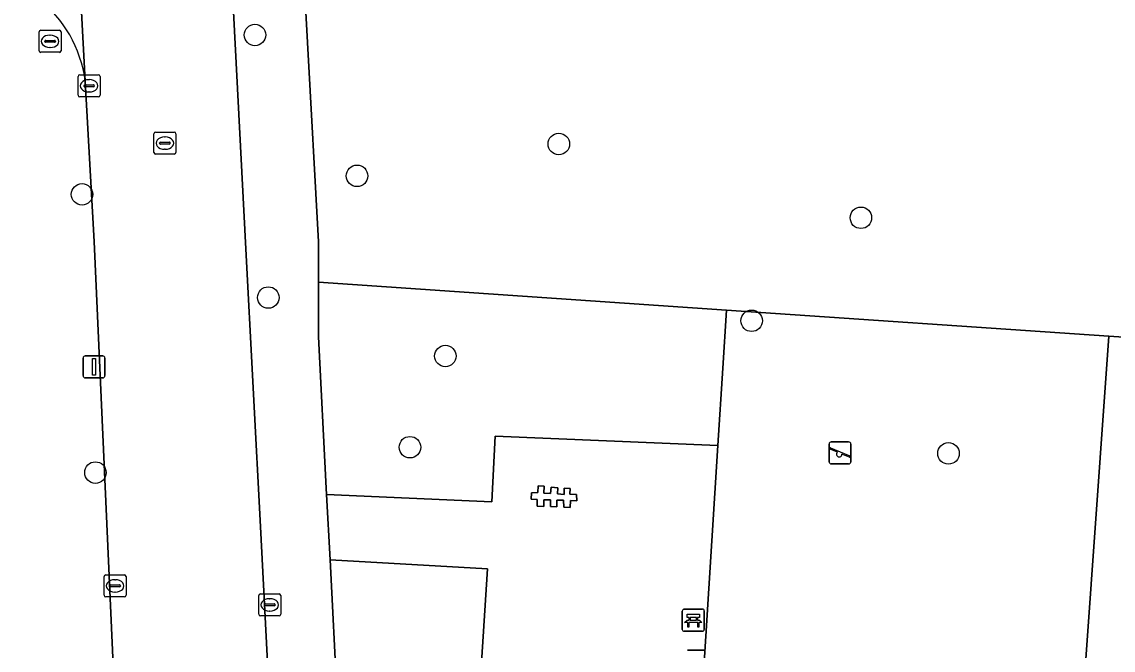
# Model space of a CAD drawing. Extents: x 161084 to 161928, y 385354 to 386522.
# Drawn here: x 161810.87 to 161860.5, y 385981.44 to 386010 of the extents above; entities that cross this region are included whole.
import ezdxf

# ---------------------------------------------------------------- set-up
doc = ezdxf.new("R2010")
doc.units = 0
for name, color, linetype in [('IMGEO_Afvalbak', 7, 'Continuous'), ('IMGEO_Bank', 7, 'Continuous'), ('IMGEO_Berm_groen', 7, 'Continuous'), ('IMGEO_Boom', 7, 'Continuous'), ('IMGEO_Brandkraan', 7, 'Continuous'), ('IMGEO_Groenvoorziening', 7, 'Continuous'), ('IMGEO_Kolk', 7, 'Continuous'), ('IMGEO_Lichtmast', 7, 'Continuous'), ('IMGEO_Rijbaan_lokaal_open', 7, 'Continuous'), ('IMGEO_Rioolput', 7, 'Continuous'), ('IMGEO_Speelvoorziening', 7, 'Continuous'), ('IMGEO_Voetpad_open', 7, 'Continuous')]:
    doc.layers.add(name, color=color, linetype=linetype)

msp = doc.modelspace()

# ---------------------------------------------------------------- linework, layer by layer
at = {"layer": 'IMGEO_Afvalbak'}
for p, q in [((161841.142, 385981.44), (161841.932, 385981.44)), ((161841.932, 385981.44), (161841.142, 385981.44))]:
    msp.add_line(p, q, dxfattribs=at)
at = {"layer": 'IMGEO_Bank'}
for p, q in [((161840.908, 385982.377), (161840.908, 385983.218)), ((161840.908, 385983.218), (161840.908, 385982.377)), ((161840.983, 385983.302), (161841.824, 385983.302)), ((161841.824, 385983.302), (161840.983, 385983.302)), ((161841.908, 385983.227), (161841.908, 385982.386)), ((161841.908, 385982.386), (161841.908, 385983.227)), ((161841.605, 385982.7), (161841.212, 385982.7)), ((161841.217, 385982.808), (161841.217, 385982.914)), ((161841.261, 385982.914), (161841.261, 385982.808)), ((161841.549, 385982.92), (161841.267, 385982.92)), ((161841.267, 385982.802), (161841.549, 385982.802)), ((161841.555, 385982.808), (161841.555, 385982.914)), ((161841.599, 385982.914), (161841.599, 385982.808)), ((161841.833, 385982.302), (161840.992, 385982.302)), ((161840.992, 385982.302), (161841.833, 385982.302))]:
    msp.add_line(p, q, dxfattribs=at)
for points in [[(161841.211, 385982.92), (161841.125, 385982.92), (161841.125, 385983.081), (161841.688, 385983.081), (161841.688, 385982.92), (161841.605, 385982.92)], [(161841.155, 385982.7), (161841.013, 385982.7), (161841.125, 385982.802), (161841.211, 385982.802)], [(161841.205, 385982.693), (161841.205, 385982.486), (161841.162, 385982.486), (161841.162, 385982.693)], [(161841.605, 385982.802), (161841.688, 385982.802), (161841.8, 385982.7), (161841.661, 385982.7)], [(161841.655, 385982.693), (161841.655, 385982.486), (161841.611, 385982.486), (161841.611, 385982.693)]]:
    msp.add_lwpolyline(points, dxfattribs=at)
for centre, radius, start, end in [((161840.986, 385983.224), 0.0779, 92.4484, 184.2845), ((161840.986, 385983.224), 0.0779, 92.4484, 184.2845), ((161841.83, 385983.224), 0.0779, 2.4484, 94.2845), ((161841.83, 385983.224), 0.0779, 2.4484, 94.2845), ((161841.155, 385982.693), 0.00671, 2.8957, 87.1043), ((161841.212, 385982.693), 0.00671, 92.8957, 177.1043), ((161841.21, 385982.913), 0.00671, 2.8957, 87.1043), ((161841.21, 385982.809), 0.00671, 272.8957, 357.1043), ((161841.267, 385982.913), 0.00671, 92.8957, 177.1043), ((161841.267, 385982.809), 0.00671, 182.8957, 267.1043), ((161841.549, 385982.913), 0.00671, 2.8957, 87.1043), ((161841.549, 385982.809), 0.00671, 272.8957, 357.1043), ((161841.606, 385982.913), 0.00671, 92.8957, 177.1043), ((161841.606, 385982.809), 0.00671, 182.8957, 267.1043), ((161841.604, 385982.693), 0.00671, 2.8957, 87.1043), ((161841.661, 385982.693), 0.00671, 92.8957, 177.1043), ((161840.986, 385982.38), 0.0779, 182.4484, 274.2845), ((161840.986, 385982.38), 0.0779, 182.4484, 274.2845), ((161841.83, 385982.38), 0.0779, 272.4484, 4.2845), ((161841.83, 385982.38), 0.0779, 272.4484, 4.2845)]:
    msp.add_arc(centre, radius, start, end, dxfattribs=at)
at = {"layer": 'IMGEO_Berm_groen'}
msp.add_lwpolyline([(161863.481, 386016.205), (161862.401, 386000), (161862.107, 385995.589), (161860.312, 385995.707), (161859.106, 385978.902), (161857.728, 385959.694), (161840.782, 385960.944), (161840.559, 385960.959), (161840.524, 385960.159), (161836.076, 385960.387), (161835.664, 385954.367), (161846.401, 385953.548), (161846.37, 385953.084), (161856.82, 385952.415), (161851.94, 385879.313), (161850.331, 385857.156)], dxfattribs=at)
at = {"layer": 'IMGEO_Boom'}
for centre in [(161821.475, 386009.401), (161835.294, 386004.446), (161826.118, 386002.997), (161813.61, 386002.157), (161849.032, 386001.092), (161822.082, 385997.466), (161844.063, 385996.41), (161830.135, 385994.809), (161828.522, 385990.664), (161853.015, 385990.382), (161814.219, 385989.511)]:
    msp.add_circle(centre, 0.489, dxfattribs=at)
at = {"layer": 'IMGEO_Brandkraan'}
for p, q in [((161811.655, 386008.686), (161811.655, 386009.538)), ((161811.73, 386009.612), (161812.582, 386009.612)), ((161812.143, 386009.392), (161812.168, 386009.392)), ((161812.656, 386009.538), (161812.656, 386008.686)), ((161811.914, 386009.106), (161811.914, 386009.118)), ((161812.352, 386009.069), (161811.954, 386009.069)), ((161811.957, 386009.155), (161812.355, 386009.155)), ((161812.166, 386008.832), (161812.141, 386008.832)), ((161812.398, 386009.118), (161812.398, 386009.106)), ((161812.582, 386008.612), (161811.73, 386008.612))]:
    msp.add_line(p, q, dxfattribs=at)
for points in [[(161811.655, 386008.686), (161811.655, 386009.538)], [(161811.73, 386009.612), (161812.582, 386009.612)], [(161812.656, 386009.538), (161812.656, 386008.686)], [(161812.582, 386008.612), (161811.73, 386008.612)]]:
    msp.add_lwpolyline(points, dxfattribs=at)
for centre, radius, start, end in [((161811.732, 386009.536), 0.0765, 91.552, 178.448), ((161811.732, 386009.536), 0.0765, 91.552, 178.448), ((161812.58, 386009.536), 0.0765, 1.552, 88.448), ((161812.58, 386009.536), 0.0765, 1.552, 88.448), ((161811.954, 386009.115), 0.0403, 85.8775, 175.7526), ((161811.951, 386009.105), 0.0366, 178.938, 274.7102), ((161812.355, 386009.112), 0.043, 264.8664, 352.4533), ((161812.359, 386009.117), 0.0386, 1.7309, 96.639), ((161811.732, 386008.688), 0.0765, 181.552, 268.448), ((161811.732, 386008.688), 0.0765, 181.552, 268.448), ((161812.58, 386008.688), 0.0765, 271.552, 358.448), ((161812.58, 386008.688), 0.0765, 271.552, 358.448)]:
    msp.add_arc(centre, radius, start, end, dxfattribs=at)
for centre, major_axis, ratio, start_param, end_param in [((161812.142, 386009.112), (-0.387, 0.002), 0.722429, 4.712389, 7.853982), ((161812.167, 386009.112), (-0.39, 0.002), 0.717154, 1.570796, 4.712389)]:
    msp.add_ellipse(centre, major_axis=major_axis, ratio=ratio, start_param=start_param, end_param=end_param, dxfattribs=at)
at = {"layer": 'IMGEO_Groenvoorziening'}
for points in [[(161863.481, 386016.205), (161862.326, 386016.281), (161862.301, 386015.917), (161826.255, 386018.358), (161826.232, 386018.019), (161823.362, 386018.13), (161824.364, 386000), (161824.366, 385998.161), (161842.922, 385996.894), (161860.312, 385995.707), (161862.107, 385995.589), (161862.401, 386000)], [(161824.366, 385998.161), (161824.369, 385995.674), (161824.708, 385988.802), (161824.722, 385988.511), (161832.245, 385988.184), (161832.403, 385991.161), (161842.531, 385990.746), (161842.755, 385994.261), (161842.922, 385996.894)], [(161860.312, 385995.707), (161842.922, 385996.894), (161842.755, 385994.261), (161842.531, 385990.746), (161841.838, 385979.91), (161843.465, 385979.8), (161859.106, 385978.902)], [(161830.744, 385964.799), (161832.052, 385985.138), (161824.899, 385985.545), (161826.493, 385954.025), (161834.342, 385953.452), (161834.812, 385960.457), (161830.479, 385960.675)]]:
    msp.add_lwpolyline(points, close=True, dxfattribs=at)
at = {"layer": 'IMGEO_Kolk'}
for p, q in [((161813.43, 386006.664), (161813.43, 386007.516)), ((161813.505, 386007.59), (161814.357, 386007.59)), ((161813.918, 386007.37), (161813.943, 386007.37)), ((161814.431, 386007.516), (161814.431, 386006.664)), ((161813.689, 386007.084), (161813.689, 386007.096)), ((161814.127, 386007.047), (161813.729, 386007.047)), ((161813.732, 386007.133), (161814.13, 386007.133)), ((161814.173, 386007.096), (161814.173, 386007.084)), ((161814.357, 386006.59), (161813.505, 386006.59)), ((161813.941, 386006.81), (161813.916, 386006.81)), ((161814.613, 385983.934), (161814.613, 385984.786)), ((161814.688, 385984.86), (161815.54, 385984.86)), ((161815.101, 385984.64), (161815.126, 385984.64)), ((161815.614, 385984.786), (161815.614, 385983.934)), ((161814.872, 385984.354), (161814.872, 385984.366)), ((161815.31, 385984.317), (161814.912, 385984.317)), ((161814.915, 385984.403), (161815.313, 385984.403)), ((161815.124, 385984.08), (161815.099, 385984.08)), ((161815.356, 385984.366), (161815.356, 385984.354)), ((161815.54, 385983.86), (161814.688, 385983.86)), ((161821.645, 385983.071), (161821.645, 385983.923)), ((161821.72, 385983.997), (161822.572, 385983.997)), ((161821.947, 385983.54), (161822.345, 385983.54)), ((161822.133, 385983.777), (161822.158, 385983.777)), ((161822.646, 385983.923), (161822.646, 385983.071)), ((161821.904, 385983.491), (161821.904, 385983.503)), ((161822.342, 385983.454), (161821.944, 385983.454)), ((161822.156, 385983.217), (161822.131, 385983.217)), ((161822.388, 385983.503), (161822.388, 385983.491)), ((161822.572, 385982.997), (161821.72, 385982.997))]:
    msp.add_line(p, q, dxfattribs=at)
for points in [[(161813.43, 386006.664), (161813.43, 386007.516)], [(161813.505, 386007.59), (161814.357, 386007.59)], [(161814.431, 386007.516), (161814.431, 386006.664)], [(161814.357, 386006.59), (161813.505, 386006.59)], [(161814.613, 385983.934), (161814.613, 385984.786)], [(161814.688, 385984.86), (161815.54, 385984.86)], [(161815.614, 385984.786), (161815.614, 385983.934)], [(161815.54, 385983.86), (161814.688, 385983.86)], [(161821.645, 385983.071), (161821.645, 385983.923)], [(161821.72, 385983.997), (161822.572, 385983.997)], [(161822.646, 385983.923), (161822.646, 385983.071)], [(161822.572, 385982.997), (161821.72, 385982.997)]]:
    msp.add_lwpolyline(points, dxfattribs=at)
for centre, radius, start, end in [((161813.507, 386007.514), 0.0765, 91.552, 178.448), ((161813.507, 386007.514), 0.0765, 91.552, 178.448), ((161814.355, 386007.514), 0.0765, 1.552, 88.448), ((161814.355, 386007.514), 0.0765, 1.552, 88.448), ((161813.729, 386007.093), 0.0403, 85.8775, 175.7526), ((161813.726, 386007.083), 0.0366, 178.938, 274.7102), ((161814.13, 386007.09), 0.043, 264.8664, 352.4533), ((161814.134, 386007.095), 0.0386, 1.7309, 96.639), ((161813.507, 386006.666), 0.0765, 181.552, 268.448), ((161813.507, 386006.666), 0.0765, 181.552, 268.448), ((161814.355, 386006.666), 0.0765, 271.552, 358.448), ((161814.355, 386006.666), 0.0765, 271.552, 358.448), ((161814.69, 385984.784), 0.0765, 91.552, 178.448), ((161814.69, 385984.784), 0.0765, 91.552, 178.448), ((161815.538, 385984.784), 0.0765, 1.552, 88.448), ((161815.538, 385984.784), 0.0765, 1.552, 88.448), ((161814.912, 385984.363), 0.0403, 85.8775, 175.7526), ((161814.909, 385984.353), 0.0366, 178.938, 274.7102), ((161815.313, 385984.36), 0.043, 264.8664, 352.4533), ((161815.317, 385984.365), 0.0386, 1.7309, 96.639), ((161814.69, 385983.936), 0.0765, 181.552, 268.448), ((161814.69, 385983.936), 0.0765, 181.552, 268.448), ((161815.538, 385983.936), 0.0765, 271.552, 358.448), ((161815.538, 385983.936), 0.0765, 271.552, 358.448), ((161821.722, 385983.921), 0.0765, 91.552, 178.448), ((161821.722, 385983.921), 0.0765, 91.552, 178.448), ((161821.944, 385983.5), 0.0403, 85.8775, 175.7526), ((161822.349, 385983.502), 0.0386, 1.7309, 96.639), ((161822.57, 385983.921), 0.0765, 1.552, 88.448), ((161822.57, 385983.921), 0.0765, 1.552, 88.448), ((161821.722, 385983.073), 0.0765, 181.552, 268.448), ((161821.722, 385983.073), 0.0765, 181.552, 268.448), ((161821.941, 385983.49), 0.0366, 178.938, 274.7102), ((161822.345, 385983.497), 0.043, 264.8664, 352.4533), ((161822.57, 385983.073), 0.0765, 271.552, 358.448), ((161822.57, 385983.073), 0.0765, 271.552, 358.448)]:
    msp.add_arc(centre, radius, start, end, dxfattribs=at)
for centre, major_axis, ratio, start_param, end_param in [((161813.917, 386007.09), (-0.387, 0.002), 0.722429, 4.712389, 7.853982), ((161813.942, 386007.09), (-0.39, 0.002), 0.717154, 1.570796, 4.712389), ((161815.1, 385984.36), (-0.387, 0.002), 0.722429, 4.712389, 7.853982), ((161815.125, 385984.36), (-0.39, 0.002), 0.717154, 1.570796, 4.712389), ((161822.132, 385983.497), (-0.387, 0.002), 0.722429, 4.712389, 7.853982), ((161822.157, 385983.497), (-0.39, 0.002), 0.717154, 1.570796, 4.712389)]:
    msp.add_ellipse(centre, major_axis=major_axis, ratio=ratio, start_param=start_param, end_param=end_param, dxfattribs=at)
at = {"layer": 'IMGEO_Lichtmast'}
for p, q in [((161813.66, 385993.917), (161813.66, 385994.717)), ((161813.66, 385994.717), (161813.66, 385993.917)), ((161813.76, 385994.817), (161814.55, 385994.817)), ((161814.55, 385994.817), (161813.76, 385994.817)), ((161814.65, 385994.717), (161814.65, 385993.917)), ((161814.65, 385993.917), (161814.65, 385994.717)), ((161814.55, 385993.817), (161813.76, 385993.817)), ((161813.76, 385993.817), (161814.55, 385993.817))]:
    msp.add_line(p, q, dxfattribs=at)
msp.add_lwpolyline([(161814.08, 385994.692), (161814.23, 385994.692), (161814.23, 385993.942), (161814.08, 385993.942), (161814.08, 385994.692)], dxfattribs=at)
for centre, start, end in [((161813.76, 385994.717), 90, 180), ((161813.76, 385994.717), 90, 180), ((161814.55, 385994.717), 0, 90), ((161814.55, 385994.717), 360, 90), ((161813.76, 385993.917), 180, 270), ((161813.76, 385993.917), 180, 270), ((161814.55, 385993.917), 270, 0), ((161814.55, 385993.917), 270, 0)]:
    msp.add_arc(centre, 0.1, start, end, dxfattribs=at)
at = {"layer": 'IMGEO_Rijbaan_lokaal_open'}
for points in [[(161811.077, 386059.751), (161812.831, 386024.794), (161813.76, 386007.295), (161814.162, 386000.009), (161815.315, 385974.355), (161822.36, 385974.707), (161821.739, 385986.755), (161821.04, 385999.964), (161818.994, 386039.308), (161818.783, 386044.547), (161817.865, 386062.262)], [(161813.76, 386007.295), (161812.831, 386024.794)]]:
    msp.add_lwpolyline(points, dxfattribs=at)
msp.add_arc((161808.009, 386006.521), 5.803, 7.6657, 94.5054, dxfattribs=at)
at = {"layer": 'IMGEO_Rioolput'}
for p, q in [((161816.878, 386004.059), (161816.878, 386004.911)), ((161816.953, 386004.985), (161817.805, 386004.985)), ((161817.879, 386004.911), (161817.879, 386004.059)), ((161817.137, 386004.479), (161817.137, 386004.491)), ((161817.575, 386004.442), (161817.177, 386004.442)), ((161817.18, 386004.528), (161817.578, 386004.528)), ((161817.366, 386004.765), (161817.391, 386004.765)), ((161817.621, 386004.491), (161817.621, 386004.479)), ((161817.805, 386003.985), (161816.953, 386003.985)), ((161817.389, 386004.205), (161817.364, 386004.205))]:
    msp.add_line(p, q, dxfattribs=at)
for points in [[(161816.878, 386004.059), (161816.878, 386004.911)], [(161816.953, 386004.985), (161817.805, 386004.985)], [(161817.879, 386004.911), (161817.879, 386004.059)], [(161817.805, 386003.985), (161816.953, 386003.985)]]:
    msp.add_lwpolyline(points, dxfattribs=at)
for centre, radius, start, end in [((161816.955, 386004.909), 0.0765, 91.552, 178.448), ((161816.955, 386004.909), 0.0765, 91.552, 178.448), ((161817.803, 386004.909), 0.0765, 1.552, 88.448), ((161817.803, 386004.909), 0.0765, 1.552, 88.448), ((161817.177, 386004.488), 0.0403, 85.8775, 175.7526), ((161817.174, 386004.478), 0.0366, 178.938, 274.7102), ((161817.578, 386004.485), 0.043, 264.8664, 352.4533), ((161817.582, 386004.49), 0.0386, 1.7309, 96.639), ((161816.955, 386004.061), 0.0765, 181.552, 268.448), ((161816.955, 386004.061), 0.0765, 181.552, 268.448), ((161817.803, 386004.061), 0.0765, 271.552, 358.448), ((161817.803, 386004.061), 0.0765, 271.552, 358.448)]:
    msp.add_arc(centre, radius, start, end, dxfattribs=at)
for centre, major_axis, ratio, start_param, end_param in [((161817.365, 386004.485), (-0.387, 0.002), 0.722429, 4.712389, 7.853982), ((161817.39, 386004.485), (-0.39, 0.002), 0.717154, 1.570796, 4.712389)]:
    msp.add_ellipse(centre, major_axis=major_axis, ratio=ratio, start_param=start_param, end_param=end_param, dxfattribs=at)
at = {"layer": 'IMGEO_Speelvoorziening'}
for p, q in [((161847.585, 385990.006), (161847.585, 385990.806)), ((161847.585, 385990.806), (161847.585, 385990.006)), ((161847.968, 385990.434), (161847.629, 385990.571)), ((161847.654, 385990.631), (161848.53, 385990.278)), ((161847.685, 385990.906), (161848.475, 385990.906)), ((161848.475, 385990.906), (161847.685, 385990.906)), ((161848.575, 385990.806), (161848.575, 385990.006)), ((161848.575, 385990.006), (161848.575, 385990.806)), ((161848.506, 385990.218), (161848.166, 385990.355)), ((161848.475, 385989.906), (161847.685, 385989.906)), ((161847.685, 385989.906), (161848.475, 385989.906))]:
    msp.add_line(p, q, dxfattribs=at)
for centre, radius, start, end in [((161847.685, 385990.806), 0.1, 90, 180), ((161847.685, 385990.806), 0.1, 90, 180), ((161847.642, 385990.601), 0.0327, 68.078, 248.078), ((161848.475, 385990.806), 0.1, 0, 90), ((161848.475, 385990.806), 0.1, 360, 90), ((161847.685, 385990.006), 0.1, 180, 270), ((161847.685, 385990.006), 0.1, 180, 270), ((161848.047, 385990.344), 0.12, 130.9928, 5.1632), ((161848.475, 385990.006), 0.1, 270, 0), ((161848.475, 385990.006), 0.1, 270, 0), ((161848.518, 385990.248), 0.0327, 248.078, 68.078)]:
    msp.add_arc(centre, radius, start, end, dxfattribs=at)
at = {"layer": 'IMGEO_Voetpad_open'}
for points in [[(161823.362, 386018.13), (161823.365, 386020.125), (161823.8, 386026.551), (161823.303, 386026.585), (161823.281, 386026.266), (161822.885, 386026.242), (161822.44, 386034.439), (161822.312, 386039.155), (161819.491, 386039.333), (161818.994, 386039.308), (161821.04, 385999.964), (161821.739, 385986.755), (161822.36, 385974.707), (161822.466, 385971.713), (161824.409, 385933.649), (161824.543, 385930.825), (161826.78, 385887.396), (161827.216, 385878.955), (161827.441, 385874.599)], [(161823.971, 385866.826), (161823.317, 385866.436), (161822.631, 385866.106), (161821.919, 385865.839), (161821.185, 385865.636), (161820.549, 385863.056), (161829.383, 385862.523), (161829.675, 385862.505), (161829.718, 385863.763), (161830.921, 385881.723), (161832.124, 385899.683), (161833.343, 385917.876), (161834.546, 385935.835), (161835.719, 385953.351), (161834.342, 385953.452), (161826.493, 385954.025), (161824.899, 385985.545), (161824.722, 385988.511), (161824.708, 385988.802), (161824.369, 385995.674), (161824.366, 385998.161), (161824.364, 386000), (161823.362, 386018.13)], [(161815.45, 385971.458), (161815.315, 385974.355), (161814.162, 386000.009), (161813.76, 386007.295)]]:
    msp.add_lwpolyline(points, dxfattribs=at)
for points in [[(161842.531, 385990.746), (161832.403, 385991.161), (161832.245, 385988.184), (161824.722, 385988.511), (161824.899, 385985.545), (161832.052, 385985.138), (161830.744, 385964.799), (161830.479, 385960.675), (161834.812, 385960.457), (161836.076, 385960.387), (161840.524, 385960.159), (161840.559, 385960.959), (161840.712, 385964.408), (161834.58, 385964.658), (161834.783, 385967.707), (161832.866, 385967.775), (161833.267, 385974.347), (161835.388, 385974.245), (161835.77, 385980.23), (161841.838, 385979.91)], [(161834.035, 385988.304), (161834.045, 385988.591), (161834.337, 385988.598), (161834.352, 385988.901), (161834.629, 385988.895), (161834.612, 385988.576), (161834.922, 385988.561), (161834.946, 385988.852), (161835.244, 385988.82), (161835.235, 385988.54), (161835.538, 385988.522), (161835.544, 385988.796), (161835.806, 385988.785), (161835.797, 385988.527), (161836.102, 385988.513), (161836.115, 385988.231), (161835.818, 385988.24), (161835.809, 385987.93), (161835.518, 385987.939), (161835.511, 385988.25), (161835.209, 385988.254), (161835.202, 385987.95), (161834.911, 385987.964), (161834.908, 385988.27), (161834.614, 385988.273), (161834.612, 385987.976), (161834.315, 385987.988), (161834.313, 385988.287)], [(161834.035, 385988.304), (161834.313, 385988.287), (161834.315, 385987.988), (161834.612, 385987.976), (161834.614, 385988.273), (161834.908, 385988.27), (161834.911, 385987.964), (161835.202, 385987.95), (161835.209, 385988.254), (161835.511, 385988.25), (161835.518, 385987.939), (161835.809, 385987.93), (161835.818, 385988.24), (161836.115, 385988.231), (161836.102, 385988.513), (161835.797, 385988.527), (161835.806, 385988.785), (161835.544, 385988.796), (161835.538, 385988.522), (161835.235, 385988.54), (161835.244, 385988.82), (161834.946, 385988.852), (161834.922, 385988.561), (161834.612, 385988.576), (161834.629, 385988.895), (161834.352, 385988.901), (161834.337, 385988.598), (161834.045, 385988.591)]]:
    msp.add_lwpolyline(points, close=True, dxfattribs=at)
msp.add_arc((161808.009, 386006.521), 5.803, 7.6657, 94.5054, dxfattribs=at)

doc.saveas('drawing.dxf')
